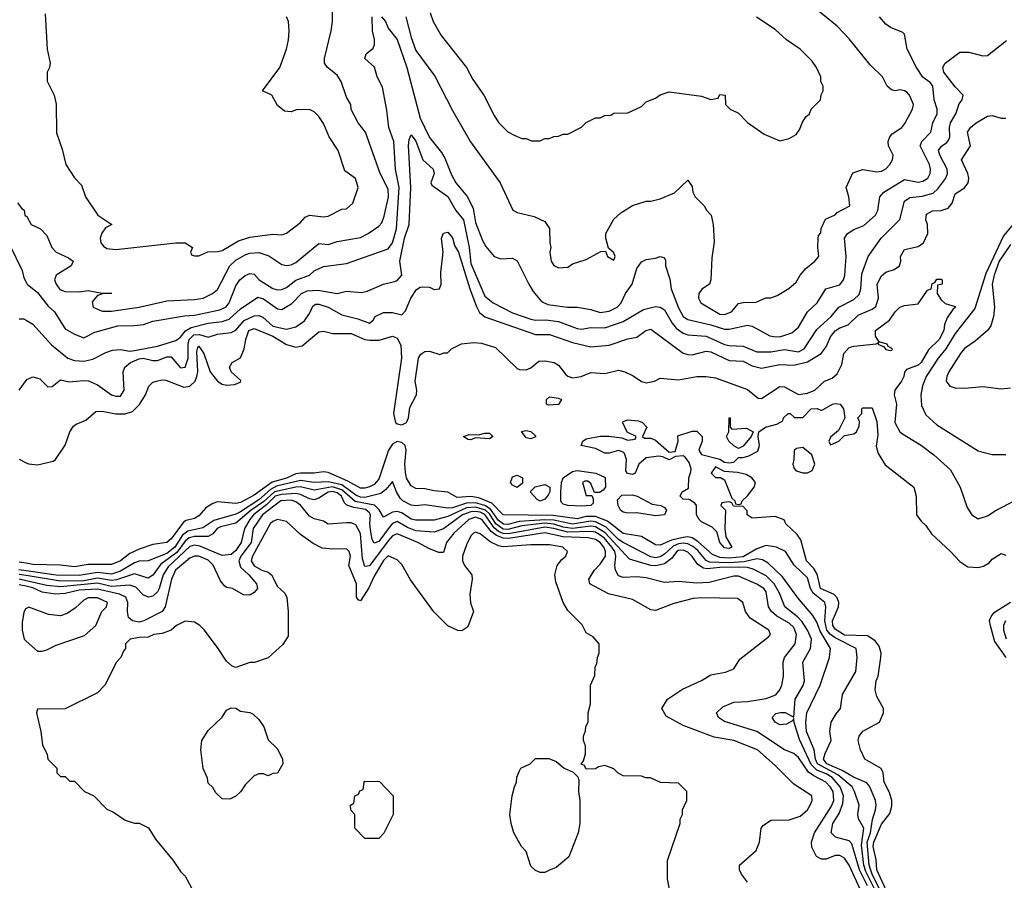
# Model space of a CAD drawing. Header units: inches. Extents: x 2348341 to 2479810, y 460419 to 613669.
# Tile 599 of 656: x 2429972 to 2434243, y 581004 to 584738. Entities that reach past the tile are written whole.
import ezdxf

# ---------------------------------------------------------------- set-up
doc = ezdxf.new("R2010")
doc.units = ezdxf.units.IN
doc.header["$MEASUREMENT"] = 0
doc.layers.add('C4528', color=7, linetype='Continuous')
doc.layers.add('C4538', color=7, linetype='Continuous')

msp = doc.modelspace()

# ---------------------------------------------------------------- linework, layer by layer
at = {"layer": 'C4528', "color": 2}
for points, elevation in [([(2429963.6, 583943.6), (2429979.6, 583919.6), (2429991.1, 583911.1), (2429994, 583890), (2430000, 583886)], 66), ([(2429930, 583759.1), (2429983.1, 583650), (2429990, 583618), (2430000, 583599.1)], 62), ([(2429970, 583440.7), (2429990, 583440.5), (2430000, 583434.7)], 58), ([(2429970, 583131), (2430000, 583173.2)], 54), ([(2429970, 582831), (2430000, 582816)], 50), ([(2430000, 582379.3), (2429970, 582383.9)], 50), ([(2430000, 582346.8), (2429968.8, 582351.2)], 54), ([(2430000, 582326), (2429970, 582330.9)], 58), ([(2430000, 582303.5), (2429970, 582310.4)], 62), ([(2430000, 582279.6), (2429970, 582286.3)], 66), ([(2430000, 582182.9), (2429998, 582182), (2429990, 582166), (2429983.5, 582123.5), (2429982.8, 582090), (2429991.3, 582050), (2430000, 582042.3)], 70)]:
    msp.add_lwpolyline(points, dxfattribs=dict(at, elevation=elevation))
at = {"layer": 'C4538', "color": 2}
for points, elevation in [([(2430000, 583886), (2430003.6, 583883.6), (2430022, 583850), (2430062, 583830), (2430090, 583802), (2430111.3, 583750), (2430131.3, 583730), (2430184.5, 583704.5), (2430204.7, 583690), (2430196, 583670), (2430130.7, 583630), (2430123, 583610), (2430130.6, 583590), (2430147.2, 583567.2), (2430170, 583559.3), (2430230, 583557.3), (2430270, 583562.8), (2430330, 583551.3), (2430372, 583552), (2430331.1, 583548.9), (2430310, 583542), (2430286.4, 583513.6), (2430291.3, 583490), (2430330, 583474), (2430370, 583474), (2430490, 583490.6), (2430610, 583518), (2430730, 583523.8), (2430768, 583530), (2430808.7, 583550), (2430830, 583566.8), (2430884.2, 583670), (2430910, 583694.4), (2430950, 583717.6), (2430970, 583724.4), (2431010, 583728.4), (2431053, 583713), (2431110, 583676), (2431130, 583670.8), (2431150, 583674), (2431170, 583684.9), (2431270, 583767.3), (2431310, 583763), (2431350, 583775.5), (2431450, 583793.4), (2431484, 583810), (2431530, 583842), (2431542.7, 583857.3), (2431553.9, 583886.1), (2431572.6, 583970), (2431570, 584002), (2431536.2, 584070), (2431472.3, 584250), (2431441.2, 584290), (2431410, 584348), (2431409, 584370), (2431390, 584402), (2431366.6, 584470), (2431350, 584497.2), (2431308, 584530), (2431294, 584550), (2431294, 584570), (2431324, 584690), (2431329, 584730), (2431328.7, 584790)], 66), ([(2431648, 584750), (2431670, 584661), (2431690, 584604.7), (2431772.5, 584492.5), (2431850, 584344.7), (2431928.3, 584208.3), (2432056, 584030), (2432111.6, 583911.6), (2432130, 583902), (2432204.7, 583884.7), (2432250, 583862), (2432270, 583832), (2432271.3, 583770), (2432276, 583750), (2432272, 583730), (2432278, 583690), (2432290, 583672), (2432310, 583662), (2432350, 583664.7), (2432370, 583678), (2432430, 583698), (2432492.7, 583732.7), (2432514, 583734), (2432522, 583710), (2432550, 583694), (2432555.3, 583710), (2432550, 583726), (2432526, 583746), (2432515.3, 583790), (2432515.3, 583810), (2432550, 583872), (2432580.2, 583899.8), (2432630, 583931.3), (2432689.1, 583950.9), (2432710, 583951), (2432750, 583961), (2432812.9, 583987.1), (2432870, 584042), (2432890, 584014), (2432892, 583990), (2432902, 583970), (2432942, 583930), (2432951.1, 583911.1), (2432971.3, 583890), (2432981, 583850), (2432985.4, 583774.6), (2432975.3, 583704.7), (2432970.9, 583609.1), (2432964.7, 583590), (2432930.6, 583569.4), (2432918.8, 583550), (2432917.3, 583530), (2432926.8, 583510), (2433010, 583460.4), (2433030, 583458.4), (2433059.3, 583470), (2433090, 583506), (2433110, 583511.3), (2433167.3, 583512.7), (2433208.9, 583531.1), (2433230, 583531.3), (2433258, 583542), (2433308.4, 583571.6), (2433340.4, 583599.6), (2433358, 583630), (2433382, 583658), (2433422, 583690), (2433439, 583710), (2433434, 583750), (2433435.3, 583790), (2433438, 583802), (2433447.3, 583812.7), (2433448.4, 583831.6), (2433467.3, 583872.7), (2433510, 583892), (2433519, 583901), (2433573.2, 583930), (2433569.3, 583969.3), (2433557.2, 584010), (2433586.6, 584073.4), (2433630, 584087.7), (2433690, 584078), (2433710, 584080.5), (2433730, 584090.7), (2433746.6, 584110), (2433758, 584130), (2433760.9, 584150), (2433740.9, 584190), (2433739.5, 584210), (2433746.6, 584230), (2433757.2, 584242.8), (2433799, 584270), (2433812.5, 584287.5), (2433845.2, 584350), (2433849.2, 584370), (2433832.3, 584410), (2433821.5, 584421.5), (2433810, 584429.2), (2433790, 584433.2), (2433770, 584429.2), (2433753.6, 584433.6), (2433735.3, 584450), (2433715.3, 584490), (2433661.5, 584541.5), (2433570, 584655.3), (2433519, 584710), (2433395.3, 584810)], 66), ([(2430000, 583599.1), (2430004.9, 583590), (2430050, 583554.8), (2430095.6, 583495.6), (2430124, 583470), (2430170, 583397.3), (2430210, 583374), (2430250, 583358), (2430298, 583382), (2430398, 583410), (2430469.4, 583410.6), (2430510, 583416), (2430549.6, 583430.4), (2430686.7, 583453.3), (2430730, 583456), (2430841.1, 583478.9), (2430867.4, 583492.6), (2430881.3, 583510), (2430910, 583582.8), (2430927.3, 583610), (2430950, 583628), (2430970, 583636.3), (2430990, 583634), (2431010.7, 583610), (2431070, 583572.2), (2431090, 583565.3), (2431110, 583567), (2431130, 583576.5), (2431170, 583607.4), (2431229.2, 583630), (2431250, 583648), (2431290, 583667.7), (2431390, 583679.5), (2431570, 583743.8), (2431589.7, 583770.3), (2431606.9, 583830), (2431617.8, 584010), (2431602.6, 584090), (2431595.8, 584210), (2431573.6, 584270), (2431565.4, 584345.4), (2431545.6, 584445.6), (2431522.7, 584490), (2431512, 584532), (2431469, 584570), (2431475.3, 584590), (2431506, 584614), (2431511.8, 584630), (2431511.8, 584651.8), (2431502.4, 584690), (2431502, 584750)], 62), ([(2430083.6, 584763.6), (2430092, 584610), (2430104.7, 584550), (2430102, 584530), (2430091.3, 584510), (2430091.6, 584471.6), (2430122, 584410), (2430131.1, 584371.1), (2430132.7, 584247.3), (2430156.9, 584176.9), (2430172, 584110), (2430210, 584052), (2430239.8, 584019.8), (2430258, 583970), (2430311.3, 583890), (2430372, 583850), (2430345.2, 583834.8), (2430328.6, 583811.4), (2430321.3, 583790), (2430324.9, 583770), (2430335.8, 583755.8), (2430350, 583745.3), (2430390, 583741.1), (2430650, 583770.4), (2430690, 583770.5), (2430722, 583750), (2430714, 583730), (2430718, 583718), (2430730, 583714), (2430750, 583714), (2430788.9, 583731.1), (2430831.6, 583731.6), (2430850, 583736), (2430922, 583778), (2430970, 583794), (2431070, 583806.8), (2431110, 583804.7), (2431130, 583811.3), (2431190, 583858), (2431210, 583881), (2431229.5, 583890.5), (2431290, 583882), (2431310, 583884.9), (2431370, 583916), (2431390, 583918), (2431418, 583942), (2431441.2, 584010), (2431429.1, 584049.1), (2431382.7, 584082.7), (2431354, 584170), (2431315.3, 584230), (2431290, 584288), (2431270, 584318), (2431250, 584338), (2431230, 584348), (2431172.7, 584347.3), (2431150, 584338), (2431120.4, 584340.4), (2431090, 584366), (2431066, 584410), (2431026, 584430), (2431101.2, 584530), (2431129.2, 584610), (2431139, 584650), (2431142, 584690), (2431139, 584730), (2431129, 584750)], 70), ([(2431542, 584750), (2431559.3, 584730), (2431570, 584701), (2431610, 584652), (2431651.5, 584530), (2431710, 584311), (2431750, 584227.3), (2431802.3, 584162.3), (2431817.2, 584137.2), (2431845.1, 584065.1), (2431863.8, 584030), (2431915.5, 583970), (2431939.5, 583919.5), (2431950, 583858), (2431979.8, 583779.8), (2431994.4, 583754.4), (2432030.7, 583710.7), (2432059.8, 583699.8), (2432110, 583702.8), (2432130, 583691.3), (2432180.7, 583590), (2432199.3, 583559.3), (2432235.9, 583515.9), (2432263, 583503), (2432349.2, 583490.8), (2432390.7, 583490.7), (2432450, 583480.7), (2432490, 583468.2), (2432530, 583473.4), (2432564, 583490), (2432580.9, 583510), (2432599.5, 583550), (2432629.6, 583590.4), (2432650, 583658), (2432670, 583686.8), (2432690, 583697.3), (2432730, 583702.8), (2432750.8, 583710.8), (2432766, 583706), (2432774, 583694), (2432774, 583670), (2432792.2, 583612.2), (2432797.6, 583570), (2432830, 583487.3), (2432850, 583450.6), (2432870, 583437.6), (2432970, 583414.3), (2433030, 583394.9), (2433050, 583395.3), (2433130, 583412.7), (2433150, 583407.7), (2433226.3, 583366.3), (2433242.9, 583362.9), (2433270, 583362.6), (2433321, 583379), (2433350, 583404), (2433389.7, 583470.3), (2433431.1, 583508.9), (2433469.8, 583570.2), (2433530, 583587.3), (2433546, 583610), (2433551.8, 583630), (2433558, 583710), (2433549.6, 583790), (2433562.7, 583810), (2433590, 583827.7), (2433634.5, 583845.5), (2433685.2, 583890), (2433694, 583910), (2433702.7, 583970), (2433721.2, 583990), (2433810, 584044), (2433870, 584032.7), (2433890, 584037.1), (2433911.8, 584050), (2433922, 584070), (2433923.6, 584090), (2433918.7, 584110), (2433878, 584190), (2433886, 584210), (2433924.5, 584250), (2433933.3, 584290), (2433951.5, 584330), (2433951.6, 584350), (2433939.6, 584390), (2433933.2, 584450), (2433923.7, 584463.7), (2433890, 584489.2), (2433862, 584530), (2433822, 584610), (2433810, 584675.3), (2433802.7, 584682.7), (2433750, 584704.5), (2433730, 584718), (2433702, 584750)], 62), ([(2431752.7, 584767.3), (2431766, 584730), (2431801, 584670), (2431910.6, 584530.6), (2431938, 584478), (2431986, 584410), (2432030, 584322), (2432050, 584292), (2432090, 584252), (2432116.9, 584236.9), (2432150, 584222), (2432170, 584222), (2432192.7, 584212.7), (2432230, 584212), (2432250, 584222), (2432270, 584222), (2432288.9, 584231.1), (2432310, 584232), (2432330, 584242), (2432350, 584242), (2432410, 584272), (2432430, 584292), (2432470, 584312), (2432490, 584312), (2432510, 584322), (2432536.4, 584323.6), (2432550, 584332), (2432610, 584334), (2432670, 584362), (2432690, 584382), (2432730, 584398), (2432750, 584411.3), (2432790, 584424.7), (2432930, 584406), (2432970, 584392), (2433002, 584398), (2433010, 584414), (2433032, 584410), (2433034, 584370), (2433054, 584350), (2433090, 584332), (2433130, 584291.3), (2433202, 584242), (2433270, 584212), (2433310, 584222), (2433340.4, 584239.6), (2433356.4, 584263.6), (2433366, 584290), (2433383.1, 584316.9), (2433398, 584330), (2433406, 584350), (2433446, 584390), (2433448.4, 584411.6), (2433458, 584430), (2433458, 584450), (2433448, 584470), (2433448, 584490), (2433428, 584530), (2433410, 584558), (2433358, 584610), (2433298, 584650), (2433250, 584695.3), (2433169.1, 584749.1)], 70), ([(2430000, 583434.7), (2430030, 583417.3), (2430110, 583327.3), (2430180.7, 583270), (2430210, 583259.5), (2430250, 583257), (2430290, 583265.7), (2430345.6, 583294.4), (2430375.5, 583304.5), (2430410, 583307.7), (2430450, 583299.7), (2430470, 583302.6), (2430570, 583322), (2430650, 583346.4), (2430670, 583360.5), (2430692.2, 583387.8), (2430716.8, 583403.2), (2430790, 583422), (2430850.8, 583429.2), (2430880.8, 583439.2), (2430930, 583483), (2431005.8, 583534.2), (2431030, 583526.4), (2431090, 583483), (2431110, 583480.5), (2431152.9, 583507.1), (2431194.5, 583550), (2431218.7, 583561.3), (2431265.1, 583565.1), (2431349.5, 583550.5), (2431390, 583560.7), (2431454.4, 583554.4), (2431480.1, 583559.9), (2431550, 583590.7), (2431598.6, 583601.4), (2431610, 583606), (2431629.3, 583630), (2431621.6, 583690), (2431641.5, 583790), (2431661.3, 583850), (2431669.6, 584010), (2431659.6, 584190), (2431661.6, 584218.4), (2431670, 584238), (2431690, 584211), (2431720.5, 584130), (2431766, 584090), (2431770.4, 584070), (2431756, 584030), (2431760.7, 584020.7), (2431830, 583970.4), (2431863.7, 583910), (2431897.8, 583870), (2431921.8, 583750), (2431930, 583680.7), (2431990, 583538.8), (2432026, 583510), (2432110, 583466.7), (2432190, 583439), (2432210, 583434), (2432255.1, 583435.1), (2432308.9, 583428.9), (2432390, 583397.6), (2432410, 583395.8), (2432450, 583403.1), (2432510, 583401.3), (2432590, 583428.8), (2432678.9, 583481.1), (2432730, 583493.4), (2432750, 583490.6), (2432770, 583479.1), (2432802, 583422), (2432819.7, 583399.7), (2432850, 583377.6), (2432870, 583370.3), (2432950, 583364.2), (2433030, 583328.7), (2433050, 583323.7), (2433110, 583321.3), (2433170, 583297.6), (2433230, 583296.5), (2433290, 583306.7), (2433350, 583296.5), (2433374.7, 583310), (2433430, 583393.4), (2433492, 583450), (2433525.2, 583490), (2433590, 583523.8), (2433614, 583546), (2433621.6, 583570), (2433625.3, 583634.7), (2433652.7, 583710), (2433709.5, 583790), (2433789.6, 583870.4), (2433810, 583950.6), (2433832.8, 583967.2), (2433887.2, 583972.8), (2433934.3, 583985.7), (2433955.2, 584004.8), (2433989.6, 584050), (2433996.9, 584070), (2433995.1, 584090), (2433964.2, 584150), (2433958.4, 584170), (2433971.2, 584188.8), (2433994.6, 584205.4), (2434003, 584217), (2434007.6, 584230), (2434005.6, 584270), (2434009.6, 584290), (2434033.6, 584330), (2434047.6, 584372.4), (2434061.2, 584390), (2434065.2, 584410), (2434030, 584446.6), (2433980.4, 584510), (2433976.9, 584530), (2433986.3, 584550), (2434050, 584596.4), (2434090, 584597.6), (2434150, 584580.7), (2434170, 584582.8), (2434252.6, 584647.4)], 58), ([(2430000, 583173.2), (2430002.8, 583177.2), (2430030, 583188.4), (2430059.9, 583179.9), (2430094.6, 583145.4), (2430113.6, 583146.4), (2430150, 583176), (2430186.8, 583166.8), (2430250, 583173), (2430270.4, 583170.4), (2430310, 583154), (2430370, 583110.7), (2430390, 583104), (2430410, 583104), (2430426, 583130), (2430421.2, 583210), (2430429, 583230), (2430452.7, 583250), (2430490, 583267.2), (2430508, 583270), (2430550, 583259.5), (2430570, 583259.5), (2430610, 583275.3), (2430630, 583274.9), (2430670, 583227.7), (2430690, 583230.7), (2430702.7, 583270), (2430703.4, 583330), (2430708.2, 583350), (2430728.3, 583370), (2430752.7, 583372.7), (2430790, 583360.4), (2430830, 583373.7), (2430890, 583380.3), (2430910, 583390.4), (2430946.5, 583433.5), (2430990, 583453.8), (2431010, 583454.9), (2431026.8, 583446.8), (2431070, 583408.1), (2431130, 583395.8), (2431170, 583404.9), (2431207.9, 583432.1), (2431230, 583462.8), (2431244.4, 583495.6), (2431256, 583504), (2431270, 583503.8), (2431310, 583490.4), (2431370, 583457), (2431439.7, 583439.7), (2431490, 583421), (2431506, 583434), (2431514, 583450), (2431550, 583468), (2431590, 583468), (2431630, 583457.3), (2431645.6, 583474.4), (2431669.6, 583530), (2431692.9, 583567.1), (2431710, 583578), (2431721.2, 583578.8), (2431750, 583577.3), (2431770, 583568), (2431793.2, 583570), (2431800.9, 583590), (2431798.9, 583641.1), (2431808.7, 583728.7), (2431802, 583790), (2431810, 583811.3), (2431830, 583816), (2431850, 583792), (2431858, 583758), (2431875.8, 583730), (2431924.6, 583570), (2431953.7, 583493.7), (2431967.1, 583467.1), (2431990, 583448.2), (2432210, 583372.4), (2432270, 583372.2), (2432370, 583337.6), (2432450, 583318), (2432530, 583325.5), (2432610, 583354), (2432650, 583361), (2432689, 583390), (2432710, 583395.5), (2432850, 583290.6), (2432870, 583284.9), (2432890, 583283.8), (2432950, 583300.4), (2432970, 583297.6), (2433050, 583258.7), (2433110, 583255.8), (2433150, 583235.8), (2433190, 583226.7), (2433270, 583241.7), (2433330, 583238.4), (2433390, 583254), (2433449.6, 583290.4), (2433470, 583318.8), (2433490, 583362), (2433510, 583388.2), (2433530, 583401.3), (2433566.6, 583413.4), (2433610, 583455.5), (2433670, 583481.6), (2433686.2, 583493.8), (2433696.9, 583530), (2433692, 583590), (2433710, 583626.8), (2433730, 583642), (2433766, 583654), (2433788.7, 583670), (2433794, 583690), (2433793.2, 583710), (2433810, 583741), (2433870, 583754), (2433892.7, 583770), (2433912, 583810), (2433909.6, 583850), (2433902.9, 583870), (2433905.6, 583894.4), (2433931.8, 583908.2), (2433970, 583910.3), (2433999.1, 583920.9), (2434017.4, 583942.6), (2434030, 583982.8), (2434071.3, 584008.7), (2434086, 584030), (2434089.4, 584050), (2434084.5, 584070), (2434058, 584130), (2434096, 584190), (2434083.7, 584250), (2434096, 584270), (2434121.2, 584290), (2434170, 584319.1), (2434190, 584322), (2434230, 584310.8), (2434250, 584310.8)], 54), ([(2434290, 583860.7), (2434239.1, 583800.9), (2434163.7, 583636.3), (2434115.2, 583484.8), (2434030, 583377), (2433990.2, 583309.8), (2433957.1, 583270), (2433903.8, 583190), (2433888.2, 583150), (2433881.6, 583110), (2433883.4, 583063.4), (2433903.1, 583023.1), (2433950, 582980.7), (2434130, 582866.8), (2434150, 582861), (2434190, 582851.3), (2434250, 582851.3)], 54), ([(2434270, 583762), (2434221.2, 583690), (2434199.2, 583630), (2434190.3, 583590.3), (2434200.5, 583490), (2434197.1, 583450), (2434185.5, 583410), (2434170, 583389.5), (2434116.7, 583343.3), (2434070, 583311.8), (2434052.7, 583290), (2434002, 583210), (2433994, 583190), (2433991, 583170), (2434007.5, 583147.5), (2434030, 583141), (2434070, 583138.8), (2434150, 583146), (2434230, 583136), (2434270, 583141)], 58), ([(2430000, 582816), (2430010, 582811), (2430050, 582806), (2430117.2, 582822.8), (2430128, 582830), (2430170, 582892), (2430189.2, 582950), (2430206.3, 582973.7), (2430217.2, 582982.8), (2430259.3, 583000.7), (2430302, 583038), (2430330, 583039.1), (2430390, 583028.2), (2430430, 583028.2), (2430462, 583038), (2430492.2, 583067.7), (2430517.6, 583110), (2430532.3, 583147.7), (2430550, 583164.7), (2430566, 583170), (2430590, 583176), (2430605.6, 583174.4), (2430684.2, 583144.2), (2430710, 583148.5), (2430733.3, 583170), (2430740.5, 583190), (2430744.7, 583210), (2430741.4, 583298.6), (2430744.4, 583315.6), (2430750, 583322), (2430771.8, 583290), (2430799.1, 583210), (2430830.7, 583170), (2430850, 583157.1), (2430870, 583153), (2430904.1, 583155.9), (2430930, 583166), (2430932.1, 583172.1), (2430889.6, 583209.6), (2430882.7, 583230), (2430894, 583250), (2430930, 583271.3), (2430946.6, 583310), (2430953, 583350), (2430966.3, 583390), (2430990, 583398.4), (2431070, 583364.9), (2431130, 583328.7), (2431170, 583317), (2431197.5, 583322.5), (2431270, 583383), (2431290, 583386), (2431330, 583376.4), (2431410, 583377.1), (2431470, 583350.3), (2431490, 583347.6), (2431532.2, 583347.7), (2431590, 583365.5), (2431610, 583356.3), (2431625.5, 583325.5), (2431628.9, 583270), (2431593.4, 583030), (2431603.1, 582990), (2431610, 582984), (2431630, 582979.6), (2431650, 582990.7), (2431658.3, 583010), (2431664.1, 583055.9), (2431693.3, 583110), (2431695.1, 583130), (2431687.8, 583170), (2431703, 583270), (2431712.8, 583287.2), (2431730, 583298.4), (2431750, 583299.3), (2431794.6, 583285.4), (2431812, 583292), (2431828, 583292), (2431846, 583310), (2431888.4, 583331.6), (2431942.7, 583337.3), (2431975.2, 583335.2), (2432035.9, 583315.9), (2432130, 583224.7), (2432139.8, 583219.8), (2432170, 583219.1), (2432190, 583227.7), (2432224.2, 583255.8), (2432250, 583258), (2432290.4, 583250.4), (2432310, 583238.8), (2432339.9, 583199.9), (2432350, 583190.7), (2432370, 583183.8), (2432408, 583190), (2432450, 583207.7), (2432510, 583202.8), (2432570, 583217.3), (2432598, 583210), (2432633.2, 583193.2), (2432670, 583167.7), (2432690, 583162.8), (2432726, 583170), (2432750, 583182), (2432830, 583174.8), (2432910, 583190.6), (2432950, 583190.5), (2432990, 583184), (2433130, 583134), (2433175.3, 583095.3), (2433190, 583094.8), (2433270, 583146.8), (2433290, 583144.9), (2433350, 583112.2), (2433390, 583117), (2433421.2, 583130), (2433464, 583170), (2433496.9, 583183.1), (2433518.6, 583201.4), (2433538.3, 583241.7), (2433546.6, 583290), (2433570, 583316.3), (2433590, 583322), (2433688, 583332), (2433698, 583338), (2433694, 583330), (2433719.8, 583319.8), (2433730, 583306.8), (2433750, 583302), (2433755.3, 583304.7), (2433758, 583310), (2433740.2, 583320.2), (2433735.3, 583330), (2433700.4, 583340.4), (2433685.2, 583365.2), (2433685.2, 583390), (2433746, 583434), (2433770, 583470.8), (2433790, 583490.8), (2433810, 583497.3), (2433870, 583504.7), (2433910, 583564.7), (2433926, 583570), (2433930, 583594), (2433942, 583598), (2433950, 583612), (2433970, 583612), (2433974, 583610), (2433974, 583590), (2433954, 583586), (2433952, 583550), (2433970, 583522), (2433986.4, 583506.4), (2434030, 583494), (2434031.3, 583490), (2434019.6, 583480.4), (2433995.5, 583444.5), (2433983.8, 583416.2), (2433980.3, 583390), (2433961.3, 583350), (2433914.4, 583305.6), (2433883, 583250), (2433870, 583238.4), (2433819.6, 583220.4), (2433810.7, 583209.3), (2433807.7, 583190), (2433798, 583170), (2433768, 583130), (2433766, 583110), (2433775.5, 583070), (2433768, 582990), (2433790.5, 582950.5), (2433801.1, 582941.1), (2433884.7, 582890), (2433938, 582850), (2434010, 582784.7), (2434051.3, 582710), (2434082, 582622), (2434102, 582590), (2434130, 582572), (2434170, 582584.7), (2434208, 582610), (2434290, 582651.3)], 50), ([(2433730, 580964.7), (2433690, 581049.5), (2433687.7, 581092.3), (2433674, 581150), (2433677.2, 581170), (2433710, 581248.2), (2433746.6, 581293.4), (2433754.9, 581325.1), (2433755.6, 581350), (2433745.4, 581385.4), (2433721.6, 581430), (2433718, 581470), (2433709.5, 581489.5), (2433639, 581530), (2433619.3, 581570), (2433609.3, 581610), (2433614, 581630), (2433630, 581651.3), (2433702, 581690), (2433719, 581730), (2433719, 581750), (2433690, 581802), (2433683, 581830), (2433686.9, 581870), (2433695.8, 581890), (2433708.4, 581970), (2433709.7, 581990), (2433700.1, 582020.1), (2433683.7, 582043.7), (2433650, 582065.4), (2433550, 582068.2), (2433510, 582093.6), (2433499.7, 582110), (2433498.5, 582130), (2433524.2, 582190), (2433526, 582210), (2433518.4, 582230), (2433504.6, 582244.6), (2433446, 582270), (2433432.1, 582332.1), (2433416.6, 582356.6), (2433384.7, 582390), (2433361, 582481), (2433344.4, 582504.4), (2433295.3, 582550), (2433288.7, 582568.7), (2433250, 582582), (2433150, 582575.3), (2433128, 582590), (2433127.3, 582607.3), (2433110, 582626), (2433068, 582628), (2433062, 582642), (2433050, 582646), (2433018, 582642), (2433014, 582630), (2433034, 582610), (2433030.6, 582530), (2433034.8, 582494.8), (2433061, 582450), (2433050, 582443.7), (2433030, 582446.6), (2433009.3, 582470), (2432996, 582516), (2432976, 582536), (2432930, 582559), (2432919, 582570), (2432908.7, 582590), (2432908, 582630), (2432900.4, 582640.4), (2432876.4, 582656.4), (2432850, 582658), (2432838, 582670), (2432846, 582690), (2432874, 582706), (2432875.3, 582750), (2432884, 582776), (2432885.2, 582790), (2432877, 582817), (2432859.5, 582839.5), (2432850, 582845.2), (2432816.9, 582843.1), (2432790, 582828), (2432762, 582842), (2432744.7, 582844.7), (2432690, 582837.2), (2432658, 582810), (2432642, 582770), (2432630, 582764), (2432609.1, 582769.1), (2432601.2, 582781.2), (2432605.2, 582830), (2432596.5, 582856.5), (2432590, 582862), (2432570, 582869), (2432530, 582857.2), (2432510, 582857.2), (2432470, 582877.2), (2432408, 582890), (2432415.3, 582910), (2432430, 582918.8), (2432491.6, 582931.6), (2432528.4, 582931.6), (2432583.6, 582923.6), (2432610, 582914), (2432642, 582918), (2432646, 582930), (2432608, 582948), (2432588.4, 582988.4), (2432590, 582994), (2432610, 583002), (2432656.9, 582996.9), (2432674, 582990), (2432692, 582970), (2432674, 582930), (2432682, 582922), (2432710, 582922), (2432730, 582914), (2432790, 582862), (2432815.3, 582864.7), (2432828, 582910), (2432827.3, 582932.7), (2432890, 582952), (2432910, 582952), (2432932, 582930), (2432932, 582910), (2432918, 582870), (2432930, 582852), (2433010, 582831), (2433030, 582818), (2433050, 582816), (2433070, 582818), (2433090, 582838), (2433110, 582838), (2433134.6, 582845.4), (2433174.6, 582865.4), (2433182, 582890), (2433175.3, 582930), (2433178, 582950), (2433208, 582970), (2433256.4, 582983.6), (2433282, 582998), (2433286, 583010), (2433306, 583030), (2433314, 583030), (2433332.7, 583012.7), (2433370, 583012), (2433406, 583050), (2433430.9, 583050.9), (2433450, 583042), (2433498, 583070), (2433510, 583073.4), (2433532, 583070), (2433546, 583050), (2433552, 583010), (2433524.7, 582955.3), (2433490, 582926), (2433482, 582910), (2433490, 582894), (2433526, 582910), (2433550, 582934), (2433590, 582941), (2433602, 582950), (2433614, 582974), (2433615.3, 582995.3), (2433608, 583010), (2433626, 583030), (2433626, 583050), (2433630, 583054), (2433670, 583054), (2433690, 582994), (2433695.2, 582935.2), (2433687.1, 582887.1), (2433696.3, 582856.3), (2433726.7, 582806.7), (2433850.6, 582710), (2433860.7, 582670), (2433863, 582590), (2433882.6, 582562.6), (2433903.4, 582543.4), (2433927.5, 582507.5), (2434010.6, 582430), (2434050, 582386.8), (2434084.5, 582364.5), (2434130, 582361), (2434152.9, 582367.1), (2434178, 582382), (2434190, 582398), (2434230, 582422), (2434250, 582414)], 46), ([(2433749.8, 580870), (2433669.4, 581030), (2433657.4, 581070), (2433648.2, 581170), (2433662.5, 581210), (2433671.6, 581268.4), (2433684.7, 581310), (2433688, 581330), (2433684.7, 581350), (2433659.7, 581410), (2433647.2, 581427.3), (2433588.7, 581451.3), (2433539.9, 581479.9), (2433473.7, 581510), (2433459.3, 581530), (2433465.9, 581554.1), (2433492.3, 581610), (2433486, 581650), (2433492.3, 581690), (2433513.4, 581726.6), (2433533.2, 581750), (2433541.2, 581810), (2433599, 581910), (2433605.2, 581970), (2433601.2, 582010), (2433510, 582055.4), (2433489.9, 582069.9), (2433473.8, 582090), (2433464.7, 582130), (2433469.7, 582190), (2433464.2, 582210), (2433414.5, 582250), (2433403.1, 582270), (2433390, 582317), (2433331.1, 582371.1), (2433294, 582430), (2433255.3, 582450), (2433210, 582456.4), (2433170, 582442), (2433110, 582408.1), (2433050, 582401.8), (2433010, 582404.4), (2432978.2, 582418.2), (2432914.5, 582474.5), (2432889.9, 582489.9), (2432870, 582494.8), (2432850, 582491.7), (2432800.1, 582479.9), (2432750, 582458.4), (2432730, 582459.5), (2432670, 582495.6), (2432590, 582508.7), (2432521.7, 582561.6), (2432470, 582582.1), (2432430, 582582.4), (2432390, 582572.4), (2432286.2, 582586.2), (2432070, 582589.8), (2432020.5, 582640.5), (2431963.8, 582663.8), (2431930, 582669.1), (2431870, 582665.4), (2431830, 582687.6), (2431770, 582693.6), (2431730, 582703), (2431690, 582704.5), (2431670, 582715.1), (2431650, 582749.2), (2431645.3, 582774.7), (2431643.1, 582810), (2431648.4, 582870), (2431644.7, 582890), (2431630, 582903.5), (2431610, 582908.3), (2431590, 582895.8), (2431571.7, 582870), (2431530, 582745.1), (2431510, 582722), (2431490, 582711.2), (2431470, 582705.1), (2431450, 582705.1), (2431395.7, 582735.7), (2431310, 582773), (2431290, 582776.3), (2431250, 582769.8), (2431190, 582770.9), (2431170, 582767.2), (2431130, 582748.4), (2431068.1, 582731.9), (2430990, 582675.1), (2430930, 582643.5), (2430910, 582639.6), (2430830, 582646.6), (2430810, 582639.3), (2430780.4, 582619.6), (2430750, 582586), (2430730, 582573.2), (2430694.2, 582565.8), (2430682.3, 582557.7), (2430630, 582485.6), (2430610, 582469.6), (2430550, 582460.9), (2430490, 582441.3), (2430450, 582422.4), (2430410, 582389.7), (2430370, 582374), (2430270, 582373.6), (2430210, 582364.8), (2430150, 582371.6), (2430030, 582374.7), (2430000, 582379.3)], 50), ([(2433678.2, 580970), (2433642.3, 581042.3), (2433634.3, 581070), (2433623.7, 581156.3), (2433634.6, 581230), (2433611.4, 581271.4), (2433607.3, 581290), (2433614, 581330), (2433593.3, 581390), (2433583.5, 581410), (2433521, 581461), (2433433.5, 581510), (2433424.5, 581530), (2433419.1, 581570), (2433385.6, 581650), (2433381.7, 581690), (2433386.6, 581730), (2433445.1, 581850), (2433484.5, 581970), (2433489.6, 582010), (2433444.7, 582084.7), (2433430, 582123.7), (2433412.2, 582152.3), (2433347, 582230), (2433280.8, 582320.8), (2433219.3, 582379.3), (2433194.7, 582394.8), (2433170, 582399.2), (2433114.7, 582385.3), (2433050, 582381.7), (2432964.9, 582384.9), (2432950, 582390.9), (2432914.3, 582434.3), (2432892, 582452), (2432870, 582463.2), (2432850, 582466.6), (2432830, 582463.8), (2432806.6, 582453.4), (2432770, 582418.7), (2432750, 582407.1), (2432730, 582403.5), (2432710, 582407.8), (2432590, 582469.8), (2432570, 582483.2), (2432515.6, 582535.6), (2432470, 582558.8), (2432450, 582561.7), (2432370, 582549), (2432290, 582566.4), (2432250, 582568.7), (2432138.6, 582561.4), (2432090, 582548.1), (2432070.7, 582549.3), (2432050, 582564.5), (2432015, 582615), (2431990, 582629.9), (2431950, 582642.4), (2431910, 582640.9), (2431850, 582620.2), (2431830, 582618.2), (2431730, 582633), (2431690, 582628.2), (2431670, 582631.2), (2431634.5, 582650), (2431622.7, 582662.7), (2431606.6, 582690), (2431590, 582734), (2431561.1, 582698.9), (2431538.4, 582681.6), (2431470, 582664.3), (2431450, 582665.9), (2431430, 582675.7), (2431370, 582720.2), (2431310, 582733.6), (2431250, 582729.8), (2431190, 582738.4), (2431086.1, 582713.9), (2431059.8, 582700.2), (2431010, 582654.5), (2430930, 582602.6), (2430910, 582592.5), (2430814.6, 582565.4), (2430766.8, 582533.2), (2430701.3, 582518.7), (2430679.1, 582500.9), (2430645.8, 582450), (2430610, 582421.7), (2430530, 582389.6), (2430490, 582388.4), (2430470, 582381.5), (2430410, 582345.5), (2430370, 582332.3), (2430310, 582339.2), (2430230, 582326.5), (2430130, 582328.6), (2430000, 582346.8)], 54), ([(2433650, 580979.7), (2433615.5, 581050), (2433582.4, 581162.4), (2433570, 581175.1), (2433511.7, 581191.7), (2433492.7, 581210), (2433499.7, 581250), (2433526.8, 581293.2), (2433542.6, 581337.4), (2433545.8, 581370), (2433532, 581410), (2433496.5, 581450), (2433470, 581466.1), (2433430, 581481.9), (2433405.9, 581505.9), (2433355, 581615), (2433331.8, 581688.2), (2433330, 581706), (2433324.7, 581695.3), (2433298.5, 581681.5), (2433270, 581678), (2433249.8, 581689.8), (2433237, 581710), (2433251.6, 581728.4), (2433272.8, 581732.8), (2433292.7, 581732.7), (2433330, 581712), (2433335.8, 581790), (2433370.9, 581849.1), (2433376.9, 581870), (2433369.5, 581950), (2433402.9, 582010), (2433406.3, 582050), (2433389.7, 582090), (2433366, 582126), (2433346.7, 582146.7), (2433291.6, 582190), (2433268.4, 582250), (2433245.7, 582290), (2433210, 582324.4), (2433154.2, 582354.2), (2433130, 582360.7), (2433090, 582363), (2433010, 582361.4), (2432955, 582355), (2432937.8, 582357.8), (2432914.5, 582374.5), (2432890, 582409.6), (2432870, 582427.6), (2432850, 582436.5), (2432830, 582435), (2432822.3, 582430), (2432800.4, 582399.6), (2432770, 582377.6), (2432732, 582368), (2432710, 582369.8), (2432617.6, 582397.6), (2432512.3, 582512.3), (2432470, 582537.8), (2432450, 582540.7), (2432370, 582530.8), (2432330, 582536.7), (2432289.2, 582549.2), (2432250, 582553.1), (2432150, 582541.4), (2432090, 582525.4), (2432070, 582527.6), (2432037.9, 582550), (2432012.2, 582592.2), (2431993.2, 582610), (2431950, 582623.2), (2431910, 582620.4), (2431830, 582582.9), (2431770, 582566.9), (2431690, 582567.1), (2431670, 582571), (2431630, 582598), (2431610, 582604.2), (2431590, 582601.7), (2431550, 582579.3), (2431531.8, 582611.8), (2431512, 582632), (2431428.1, 582648.1), (2431370, 582698.2), (2431329.1, 582710.9), (2431250, 582697.3), (2431190.5, 582710.5), (2431170, 582709.2), (2431077.6, 582690), (2431031.9, 582648.1), (2430976.8, 582610), (2430910, 582553.3), (2430842.9, 582537.1), (2430828.7, 582530), (2430810, 582507), (2430790, 582496.4), (2430730, 582496.2), (2430707.8, 582490), (2430690, 582475.8), (2430653.6, 582426.4), (2430584.6, 582375.4), (2430550, 582327.3), (2430530, 582315.1), (2430470, 582333.7), (2430392.3, 582307.7), (2430370, 582304.3), (2430310, 582315.4), (2430250, 582303.9), (2430150, 582301.8), (2430000, 582326)], 58), ([(2433626, 580950), (2433569.7, 581070), (2433550, 581100.5), (2433530, 581111.1), (2433510, 581111.1), (2433470, 581096.2), (2433450, 581095.1), (2433428, 581108), (2433408, 581148), (2433406.3, 581170), (2433420.4, 581210), (2433493.6, 581326.4), (2433503.9, 581350), (2433500.4, 581390), (2433488.2, 581410), (2433469.6, 581430), (2433416.9, 581456.9), (2433393.8, 581473.8), (2433350, 581537), (2433330, 581553.6), (2433289.8, 581569.8), (2433170, 581649.5), (2433030, 581692.8), (2433003.7, 581710), (2432994.5, 581730), (2433022.9, 581757.1), (2433070, 581777), (2433130, 581780.3), (2433210, 581793.4), (2433251.9, 581808.1), (2433269.6, 581830.4), (2433278.4, 581850), (2433285.1, 581890), (2433283.6, 581950), (2433289.6, 581970), (2433336.3, 582030), (2433342, 582070), (2433330, 582100.7), (2433310, 582119.7), (2433256.2, 582150), (2433233.3, 582170), (2433220.5, 582190), (2433210, 582256), (2433200.7, 582270), (2433170, 582289.6), (2433090, 582323.7), (2433070, 582323.7), (2432963.4, 582296.6), (2432910, 582293.6), (2432830, 582300.9), (2432770, 582296), (2432690, 582316), (2432650, 582321.2), (2432590, 582318), (2432570, 582325.2), (2432556.2, 582350), (2432553.3, 582370), (2432558.2, 582410), (2432553.3, 582430), (2432541.4, 582450), (2432507.2, 582490), (2432470, 582514.7), (2432450, 582517.8), (2432350, 582514.8), (2432290, 582530.8), (2432250, 582536), (2432092.7, 582507.3), (2432070, 582509.4), (2432050, 582517.9), (2432030, 582533.6), (2431990, 582591.5), (2431970, 582601.2), (2431950, 582604.5), (2431930, 582603.4), (2431892.9, 582590), (2431810, 582528.4), (2431770, 582514.5), (2431690, 582520.8), (2431654.8, 582534.8), (2431610, 582560.4), (2431590, 582552.1), (2431579, 582541), (2431530, 582474.7), (2431510, 582466.6), (2431502, 582482), (2431495.2, 582515.2), (2431490.9, 582550), (2431494, 582590), (2431490, 582598.4), (2431472.2, 582612.2), (2431421.6, 582621.6), (2431392.1, 582632.1), (2431382, 582642), (2431367.9, 582670), (2431350, 582685.7), (2431330, 582691.4), (2431310, 582687.4), (2431270, 582661.7), (2431250, 582655.1), (2431230, 582658.5), (2431190, 582678.5), (2431170, 582682.4), (2431110, 582678.3), (2431081.2, 582670), (2431044.8, 582635.2), (2430986.8, 582590), (2430971.1, 582570), (2430948, 582530), (2430932.4, 582470), (2430910, 582435.4), (2430890, 582417.7), (2430850, 582413.3), (2430753.3, 582453.3), (2430730, 582458.2), (2430710, 582452.9), (2430615.9, 582364.1), (2430595, 582330), (2430578, 582270), (2430570, 582255.6), (2430550, 582237.4), (2430532, 582232), (2430510, 582240.7), (2430476, 582276), (2430450, 582283.9), (2430370, 582278.5), (2430310, 582292.7), (2430150, 582277.2), (2430090, 582283), (2430000, 582303.5)], 62), ([(2433130, 580995.3), (2433104, 581030), (2433095.3, 581050), (2433095.3, 581070), (2433166.3, 581133.7), (2433181.2, 581170), (2433189, 581230), (2433198, 581242), (2433230, 581264.7), (2433310, 581266.8), (2433357.5, 581282.5), (2433389, 581310), (2433401.2, 581330), (2433409.2, 581350), (2433409, 581370), (2433330, 581420.9), (2433250, 581502.7), (2433173.2, 581570), (2433070, 581611.3), (2432984.9, 581624.9), (2432850, 581675.3), (2432776.4, 581716.4), (2432758, 581750), (2432782, 581790), (2432846.8, 581833.2), (2432930, 581870.8), (2432970, 581894.8), (2433033.6, 581906.4), (2433070, 581922), (2433096.4, 581963.6), (2433220.2, 582059.8), (2433228.7, 582070), (2433222, 582090), (2433140.7, 582140.7), (2433121.2, 582170), (2433109, 582210), (2433086.3, 582226.3), (2432930, 582229.6), (2432893.8, 582226.2), (2432810, 582204.5), (2432730, 582175.1), (2432710, 582178), (2432630, 582222.9), (2432526.7, 582246.7), (2432445.2, 582290), (2432441.2, 582310), (2432466, 582350), (2432490, 582375.5), (2432513.3, 582410), (2432514, 582430), (2432505.7, 582450), (2432489.6, 582470), (2432470, 582482.7), (2432438, 582490), (2432330, 582494.9), (2432250, 582511.9), (2432093.2, 582486.8), (2432070, 582489.1), (2432040.6, 582500.6), (2432017, 582517), (2431977.2, 582570), (2431950, 582579), (2431920.3, 582570), (2431855.3, 582510), (2431824, 582470), (2431810, 582426), (2431790, 582426), (2431750, 582442), (2431699, 582470), (2431610, 582507.6), (2431590, 582498.9), (2431570, 582476.4), (2431490, 582367.8), (2431470, 582365.2), (2431459.5, 582399.5), (2431450, 582508.7), (2431430, 582546.6), (2431410, 582554.5), (2431390, 582555.1), (2431310, 582549), (2431290, 582562), (2431250, 582572.3), (2431230, 582584.5), (2431190, 582631.2), (2431170, 582646.6), (2431150, 582652.9), (2431105.5, 582650), (2431025, 582590), (2430985.6, 582530), (2430976.5, 582470), (2430932.2, 582410), (2430922.8, 582390), (2430930, 582362), (2430966.7, 582330), (2430999.3, 582290), (2431004, 582270), (2430990, 582253.2), (2430970, 582241.2), (2430943.2, 582243.2), (2430895.3, 582270), (2430870, 582274.5), (2430861.1, 582281.1), (2430843.3, 582303.3), (2430811.4, 582371.4), (2430790, 582392.3), (2430749.1, 582410.9), (2430730, 582410.9), (2430710, 582401.7), (2430647.9, 582350), (2430630.3, 582310), (2430603.1, 582190), (2430590.4, 582170), (2430510.8, 582130), (2430490, 582124.7), (2430462, 582130), (2430444.2, 582144.2), (2430439.7, 582170), (2430442, 582210), (2430433, 582233), (2430406, 582246), (2430310, 582267.6), (2430230, 582263), (2430170, 582248.5), (2430125.6, 582245.6), (2430070, 582253.8), (2430030, 582272.8), (2430000, 582279.6)], 66), ([(2432794, 580950), (2432782, 581010), (2432782, 581090), (2432838, 581250), (2432838, 581270), (2432848, 581290), (2432848, 581310), (2432866, 581350), (2432866, 581390), (2432830, 581426), (2432751.6, 581428.4), (2432708.4, 581448.4), (2432688.9, 581448.9), (2432670, 581455.3), (2432590, 581458), (2432568.9, 581468.9), (2432550, 581488), (2432510, 581502), (2432483.6, 581496.4), (2432470, 581488), (2432430, 581486), (2432422, 581502), (2432407.3, 581507.3), (2432418, 581522), (2432427.3, 581552.7), (2432427.3, 581587.3), (2432418, 581610), (2432418, 581630), (2432427.3, 581652.7), (2432428.4, 581671.6), (2432438, 581690), (2432438, 581730), (2432448, 581770), (2432448, 581850), (2432467.3, 581892.7), (2432468, 581930), (2432476.4, 581943.6), (2432478, 581970), (2432486, 581990), (2432486, 582030), (2432460.4, 582060.4), (2432430, 582078), (2432412.5, 582112.5), (2432350, 582175.3), (2432329.3, 582209.3), (2432298.6, 582298.6), (2432293.2, 582330), (2432304, 582370), (2432324.1, 582395.9), (2432342, 582410), (2432348.7, 582430), (2432328, 582450), (2432270, 582459.5), (2432190, 582459.7), (2432070, 582451.1), (2432050, 582455.1), (2432013.2, 582473.2), (2431970, 582506.6), (2431950, 582515.1), (2431941, 582510), (2431930, 582499), (2431910, 582459), (2431893, 582410), (2431893.4, 582390), (2431902, 582370), (2431933.4, 582330), (2431934.9, 582310), (2431925.1, 582245.1), (2431928.1, 582208.1), (2431941, 582170), (2431916, 582104), (2431890, 582086), (2431872.7, 582087.3), (2431830, 582108.7), (2431769.3, 582169.3), (2431667.3, 582307.3), (2431630, 582374), (2431610, 582395.1), (2431570, 582411.8), (2431550, 582391.6), (2431510, 582323.7), (2431486.6, 582273.4), (2431450, 582217.2), (2431440.9, 582220.9), (2431432.9, 582232.9), (2431432.8, 582290), (2431399.6, 582370), (2431407, 582410), (2431400.9, 582430), (2431390, 582442.7), (2431330, 582440.5), (2431285.1, 582445.1), (2431245.4, 582465.4), (2431190, 582503.7), (2431130, 582560.9), (2431090, 582569.2), (2431070, 582561.2), (2431058.8, 582550), (2430982, 582410), (2430976.4, 582390), (2430990, 582368.7), (2431022.8, 582350), (2431050, 582341.6), (2431064.9, 582330), (2431090, 582278.8), (2431122.8, 582250), (2431130.6, 582230.6), (2431137.3, 582170), (2431136.8, 582063.2), (2431113.2, 582026.8), (2431050, 581968.7), (2430990.9, 581949.1), (2430970, 581948.7), (2430910, 581928), (2430893.6, 581933.6), (2430870, 581955.3), (2430834, 582010), (2430774, 582090), (2430754, 582110), (2430730, 582124), (2430690, 582129), (2430652, 582110), (2430630, 582088.7), (2430590, 582075.3), (2430554, 582070), (2430530, 582059), (2430490, 582058), (2430452, 582050), (2430432, 582030), (2430432, 582010), (2430422, 581998), (2430411.3, 581970), (2430392, 581950), (2430342, 581850), (2430310, 581818), (2430170, 581748), (2430050, 581746), (2430044.7, 581730), (2430064.7, 581650), (2430072, 581590), (2430091.6, 581551.6), (2430094, 581530), (2430134, 581490), (2430134, 581470), (2430150, 581454), (2430170, 581454), (2430190, 581434), (2430210, 581434), (2430254, 581390), (2430294, 581370), (2430350, 581312), (2430379.8, 581299.8), (2430430, 581264.7), (2430470, 581251.3), (2430490, 581251.3), (2430531.1, 581231.1), (2430562, 581182), (2430638, 581090), (2430670, 581042), (2430690, 581022), (2430736.9, 580936.9)], 70), ([(2430000, 582042.3), (2430050, 581998), (2430070, 581998), (2430090, 582004.7), (2430130, 582024.7), (2430253.6, 582066.4), (2430302, 582110), (2430329.2, 582170), (2430349, 582190), (2430353.2, 582210), (2430310, 582229.4), (2430270, 582229), (2430250, 582219), (2430214.4, 582185.6), (2430178.8, 582161.2), (2430150, 582152), (2430097, 582157), (2430011.6, 582188.4), (2430000, 582182.9)], 70), ([(2434270, 582209.5), (2434197.1, 582162.9), (2434187.7, 582152.3), (2434177.3, 582130), (2434182, 582110), (2434200.5, 582040.5), (2434250, 581970.6)], 46), ([(2434248.9, 582130), (2434240.3, 582110), (2434240.2, 582090), (2434251.1, 582051.1)], 50)]:
    msp.add_lwpolyline(points, dxfattribs=dict(at, elevation=elevation))
for points, elevation in [([(2432265.6, 583065.6), (2432258, 583070), (2432258, 583090), (2432270, 583102), (2432310, 583096), (2432322, 583090), (2432310, 583069)], 46), ([(2433062, 582962), (2433125.4, 582965.4), (2433154, 582950), (2433144.7, 582930), (2433110, 582888), (2433090, 582878), (2433070, 582888.7), (2433048, 582910), (2433038, 582930), (2433048, 582950), (2433049.3, 583010.7), (2433054, 583010), (2433054, 582970)], 46), ([(2432010, 582919), (2431950, 582924), (2431930, 582915.3), (2431916.4, 582916.4), (2431898, 582930), (2431922, 582938), (2431963.1, 582936.9), (2431990, 582944.7), (2432010, 582944.7), (2432024.7, 582930)], 46), ([(2432190, 582919), (2432170, 582924), (2432149, 582951), (2432170, 582956), (2432190, 582950.8), (2432210, 582932), (2432210, 582928.7)], 46), ([(2433370, 582882), (2433342, 582878), (2433331.3, 582868.7), (2433331, 582830), (2433326, 582810), (2433331.1, 582791.1), (2433341, 582781), (2433370, 582771.3), (2433390, 582771.3), (2433410, 582782), (2433422, 582810), (2433408.7, 582850)], 46), ([(2432466, 582686), (2432450, 582726), (2432436.4, 582736.4), (2432423.6, 582736.4), (2432414, 582730), (2432430, 582674), (2432454, 582674), (2432459.6, 582659.6), (2432459.6, 582640.4), (2432450, 582629.6), (2432410, 582626.6), (2432349.6, 582629.6), (2432330, 582635.3), (2432322.7, 582642.7), (2432319, 582650), (2432319, 582690), (2432322, 582730), (2432329.3, 582750.7), (2432370, 582778), (2432390, 582782), (2432470.9, 582770.9), (2432511.3, 582751.3), (2432514, 582710), (2432503.6, 582696.4), (2432487.3, 582687.3)], 46), ([(2432990, 582798), (2432972, 582770), (2432990, 582752), (2433012, 582752), (2433030, 582742), (2433062, 582662), (2433074, 582650), (2433078, 582638), (2433090, 582634), (2433102, 582638), (2433106, 582650), (2433130, 582672), (2433158, 582710), (2433164, 582730), (2433148.7, 582750), (2433124.1, 582764.1), (2433086, 582774), (2433030, 582778)], 46), ([(2432130, 582708), (2432110, 582718), (2432102, 582730), (2432110, 582754), (2432130, 582762), (2432154, 582750), (2432152.7, 582727.3)], 46), ([(2432230, 582649), (2432216.4, 582656.4), (2432186, 582690), (2432208.4, 582711.6), (2432250, 582722), (2432272, 582710), (2432272, 582690), (2432265.4, 582674.6), (2432250, 582658)], 46), ([(2432730, 582585.2), (2432650, 582599), (2432610, 582597.2), (2432590, 582601.2), (2432579, 582610), (2432569, 582630), (2432565.2, 582654.8), (2432584.7, 582675.3), (2432630, 582676), (2432651.1, 582671.1), (2432715.3, 582635.3), (2432754, 582630), (2432770, 582622), (2432778, 582610), (2432770, 582589)], 46), ([(2431050, 581458), (2431030, 581466), (2431010, 581466), (2430990, 581458), (2430950, 581418), (2430931.3, 581390), (2430910, 581368.7), (2430883.6, 581356.4), (2430850, 581358), (2430823.1, 581383.1), (2430810, 581406), (2430790, 581426), (2430787.3, 581447.3), (2430768.9, 581488.9), (2430758, 581570), (2430762, 581610), (2430790, 581654), (2430850, 581712), (2430870, 581742), (2430890, 581752), (2430910, 581751.3), (2430930, 581738), (2430970, 581732), (2430985.4, 581725.4), (2431010, 581702), (2431031.3, 581670), (2431050, 581614), (2431090, 581574), (2431112, 581530), (2431114, 581510), (2431090, 581468.7), (2431070, 581468)], 70), ([(2432230, 581038), (2432210, 581046), (2432190, 581066), (2432168.9, 581128.9), (2432148.7, 581150), (2432115.3, 581210), (2432104, 581250), (2432099, 581290), (2432108.9, 581371.1), (2432118, 581410), (2432128, 581430), (2432128.4, 581451.6), (2432140.4, 581479.6), (2432146, 581490), (2432186, 581510), (2432210, 581532), (2432267.3, 581532.7), (2432299.6, 581519.6), (2432334, 581490), (2432372.7, 581472.7), (2432392.7, 581452.7), (2432398, 581438), (2432396, 581390), (2432402.8, 581350), (2432402.8, 581250), (2432394.8, 581210), (2432353.7, 581106.3), (2432299.8, 581060.2), (2432270, 581048), (2432250, 581038)], 70), ([(2431470, 581186), (2431426, 581230), (2431426, 581290), (2431408.4, 581308.4), (2431408, 581330), (2431422, 581338), (2431426, 581370), (2431442, 581378), (2431447.3, 581392.7), (2431462, 581398), (2431466, 581430), (2431470, 581434), (2431532.7, 581432.7), (2431592, 581370), (2431592, 581290), (2431551.6, 581208.4), (2431530, 581186)], 70)]:
    msp.add_lwpolyline(points, close=True, dxfattribs=dict(at, elevation=elevation))

doc.saveas('drawing.dxf')
